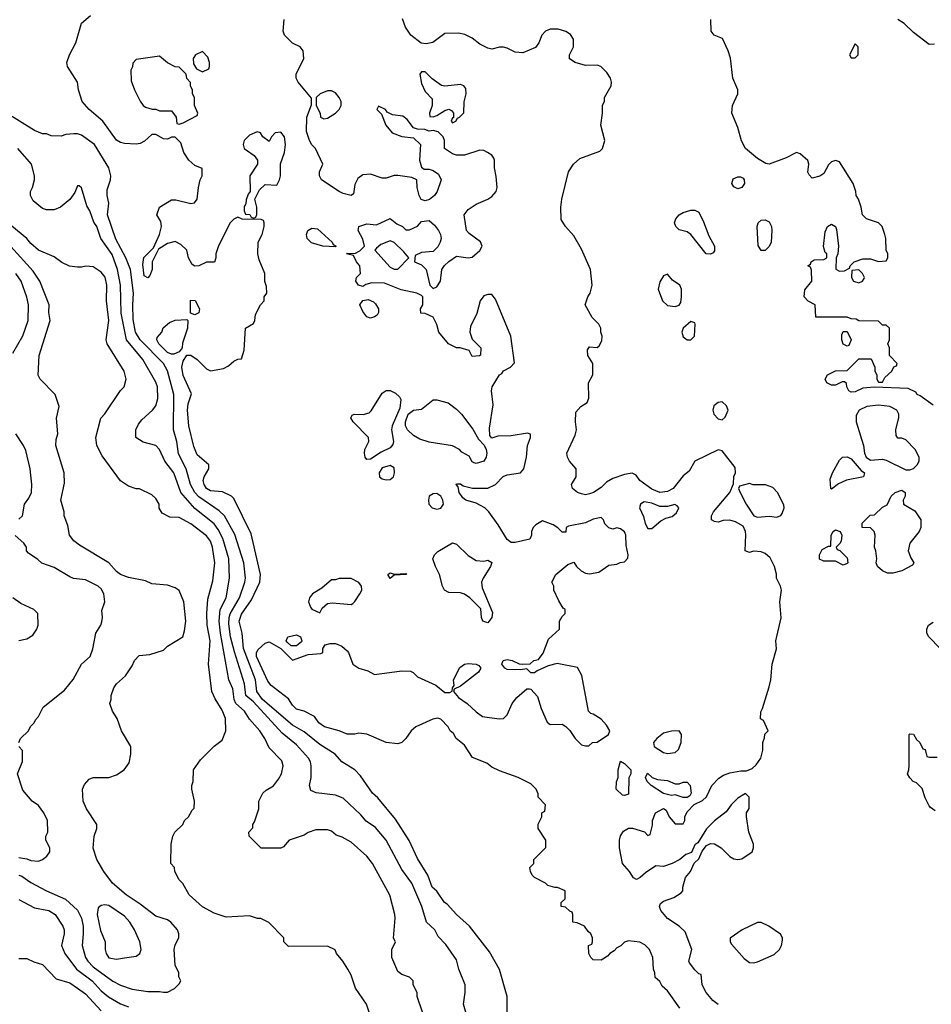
# Model space of a CAD drawing. Header units: inches. Extents: x 1793389 to 1900389, y 320802 to 470796.
# Tile 716 of 752: x 1881254 to 1885921, y 440970 to 446009. Entities that reach past the tile are written whole.
import ezdxf

# ---------------------------------------------------------------- set-up
doc = ezdxf.new("R2010")
doc.units = ezdxf.units.IN
doc.header["$MEASUREMENT"] = 0
doc.layers.add('B8484', color=7, linetype='Continuous')

msp = doc.modelspace()

# ---------------------------------------------------------------- linework, layer by layer
at = {"layer": 'B8484', "color": 2}
for points, elevation in [([(1883749, 440930), (1883748.7, 441010), (1883710, 441148), (1883658, 441238), (1883557.2, 441370), (1883489.5, 441429.5), (1883442.7, 441482.7), (1883429, 441490), (1883389.4, 441549.4), (1883365.2, 441570), (1883343.7, 441630), (1883290, 441715.3), (1883247.5, 441807.5), (1883178, 441918), (1883087.2, 442027.2), (1883059, 442050), (1882998.6, 442138.6), (1882969.3, 442169.3), (1882902, 442210), (1882869, 442250), (1882790, 442299.3), (1882710, 442363.6), (1882650, 442397.6), (1882496.3, 442530), (1882466.9, 442570), (1882460.5, 442630), (1882399.7, 442790), (1882392, 442870), (1882378, 442930), (1882390, 442967.3), (1882440.1, 443039.9), (1882483.6, 443130), (1882485.6, 443170), (1882473.3, 443230), (1882438, 443378), (1882350, 443558), (1882338, 443570), (1882292.1, 443592.1), (1882230, 443598), (1882210, 443609.4), (1882197.2, 443630), (1882193.2, 443650), (1882197.2, 443670), (1882222, 443710), (1882222, 443730), (1882162.4, 443782.4), (1882145.3, 443825.3), (1882119.6, 443930), (1882113, 444010), (1882116.6, 444043.4), (1882133.6, 444093.6), (1882090, 444188.7), (1882082.9, 444230), (1882090, 444262), (1882110, 444292), (1882130, 444292), (1882162, 444270), (1882210, 444222), (1882230, 444211.3), (1882296.2, 444223.8), (1882322.7, 444237.3), (1882350, 444262), (1882370, 444272), (1882390, 444274), (1882403.1, 444316.9), (1882409, 444431), (1882450, 444454), (1882458, 444470), (1882460.4, 444499.6), (1882486, 444550), (1882506, 444570), (1882506, 444590), (1882518, 444610), (1882516.4, 444643.6), (1882508.7, 444668.7), (1882508.7, 444710), (1882480.2, 444780.2), (1882473.2, 444810), (1882475.3, 444870), (1882495.3, 444910), (1882506, 444950), (1882506, 444970), (1882502, 444982), (1882490, 444986), (1882392.7, 444987.3), (1882370, 444998), (1882350, 444988.7), (1882330, 444968), (1882270, 444846), (1882258, 444810), (1882258, 444790), (1882251.3, 444768.7), (1882210, 444768.7), (1882171.1, 444748.9), (1882150, 444748), (1882136.4, 444756.4), (1882118, 444790), (1882108.9, 444828.9), (1882078.6, 444858.6), (1882050, 444873.2), (1882010, 444864), (1881964.7, 444835.3), (1881932, 444770), (1881931, 444730), (1881919.8, 444700.2), (1881910, 444688), (1881890, 444698), (1881883.2, 444756.8), (1881888.4, 444791.6), (1881939, 444841), (1881969, 444910), (1881979, 444950), (1881976.5, 444976.5), (1881955.3, 445010), (1881969, 445050), (1882030, 445086.8), (1882053.2, 445086.8), (1882130, 445067.7), (1882149, 445071), (1882162, 445090), (1882169.1, 445150.9), (1882178, 445190), (1882188, 445210), (1882187.3, 445247.3), (1882150, 445262), (1882119, 445290), (1882094, 445330), (1882078, 445378), (1882050, 445408), (1882030, 445408), (1882010, 445398), (1881990, 445399), (1881950, 445422), (1881930, 445422), (1881892.5, 445387.5), (1881870, 445376), (1881850, 445372.3), (1881790, 445376), (1881770, 445380.9), (1881750, 445392.3), (1881679.3, 445490), (1881609.2, 445550), (1881573.2, 445590), (1881554, 445650), (1881548.7, 445690), (1881498, 445770), (1881495.3, 445790), (1881508.7, 445830), (1881541.2, 445890), (1881569.3, 445990.7), (1881615.3, 446030)], 254), ([(1884634, 440950), (1884570, 441038), (1884543.1, 441063.1), (1884530, 441086), (1884507.3, 441107.3), (1884506, 441130), (1884498, 441150), (1884495.3, 441210), (1884478, 441250), (1884454.6, 441274.6), (1884428.4, 441288.4), (1884370, 441295.3), (1884350, 441288), (1884331.3, 441268.7), (1884310, 441258), (1884296.9, 441243.1), (1884274, 441230), (1884263.6, 441216.4), (1884239.8, 441200.2), (1884230, 441195.3), (1884190, 441198), (1884178, 441210), (1884168, 441230), (1884166, 441270), (1884182, 441278), (1884186, 441290), (1884186, 441310), (1884178, 441330), (1884163.1, 441343.1), (1884146, 441370), (1884107.3, 441387.3), (1884086, 441390), (1884086, 441430), (1884082, 441442), (1884070, 441446), (1884047.3, 441467.3), (1884026, 441470), (1884026, 441490), (1884046, 441510), (1884046, 441550), (1884007.3, 441567.3), (1883992.7, 441567.3), (1883958, 441578), (1883946, 441590), (1883890, 441618), (1883878, 441630), (1883868, 441650), (1883866, 441670), (1883886, 441690), (1883886, 441710), (1883947.3, 441772.7), (1883948, 441810), (1883908, 441870), (1883908.4, 441891.6), (1883926, 441930), (1883926, 441950), (1883942, 441958), (1883946, 441990), (1883908, 442030), (1883907.3, 442047.3), (1883898, 442070), (1883870, 442098), (1883806, 442130), (1883710, 442164), (1883670, 442184), (1883644.7, 442204.7), (1883572.1, 442232.1), (1883530, 442295.3), (1883488, 442330), (1883475.3, 442355.3), (1883458, 442370), (1883448, 442390), (1883410, 442428.7), (1883393.6, 442433.6), (1883368.4, 442428.4), (1883282, 442390), (1883258, 442370), (1883231, 442330), (1883210.5, 442309.5), (1883190, 442302.7), (1883129.5, 442309.5), (1883030, 442352.7), (1882990, 442358), (1882970, 442352.7), (1882930, 442352.7), (1882889.6, 442369.6), (1882814, 442390), (1882785.2, 442410), (1882762.7, 442442.7), (1882710, 442469.4), (1882670, 442480.9), (1882650, 442501.2), (1882630, 442532.3), (1882540.8, 442600.8), (1882523.9, 442623.9), (1882465.4, 442750), (1882466, 442770), (1882474.9, 442785.1), (1882510, 442818), (1882530, 442824.7), (1882591.3, 442791.3), (1882650, 442731.3), (1882730, 442760.7), (1882794.6, 442765.4), (1882806, 442770), (1882806, 442790), (1882818, 442810), (1882842.9, 442817.1), (1882870, 442817.1), (1882902.8, 442802.8), (1882930, 442778.8), (1882937.3, 442770), (1882958.8, 442710), (1882990, 442690.6), (1883036, 442676), (1883070, 442657.3), (1883210, 442677), (1883254.9, 442674.9), (1883268.3, 442668.3), (1883290, 442644.9), (1883383.8, 442603.8), (1883430, 442564.7), (1883455.3, 442564.7), (1883468, 442572), (1883468.7, 442590), (1883478, 442602), (1883475.3, 442630), (1883506.8, 442693.2), (1883530.9, 442710.9), (1883550, 442714.8), (1883590.9, 442710.9), (1883603.6, 442703.6), (1883614, 442690), (1883602, 442670), (1883510, 442598), (1883478, 442582), (1883474, 442570), (1883499.8, 442539.8), (1883544.7, 442510), (1883590, 442466), (1883622.5, 442442.5), (1883709, 442431), (1883730, 442432), (1883748.9, 442451.1), (1883775.3, 442510), (1883799.3, 442540.7), (1883850, 442584.7), (1883863.6, 442583.6), (1883870, 442582), (1883904.5, 442544.5), (1883924.1, 442484.1), (1883954, 442414), (1883970, 442401), (1884030, 442402.8), (1884050, 442391), (1884070, 442371.3), (1884098, 442330), (1884130, 442298), (1884150, 442292), (1884167.3, 442292.7), (1884186, 442310), (1884210, 442312), (1884268.7, 442350), (1884274, 442370), (1884258.6, 442398.6), (1884230, 442428.7), (1884190, 442455.3), (1884178, 442458), (1884166, 442470), (1884131.9, 442651.9), (1884110, 442693.2), (1884005.5, 442714.5), (1883958.8, 442701.2), (1883903.6, 442676.4), (1883890, 442666), (1883870, 442666), (1883850, 442686), (1883818, 442682), (1883750, 442684), (1883738, 442690), (1883722, 442710), (1883728.7, 442730), (1883750, 442734.8), (1883774, 442730), (1883810, 442712), (1883830, 442711.3), (1883867.3, 442712.7), (1883886, 442730), (1883910, 442734), (1883932.9, 442767.1), (1883960.7, 442839.3), (1884018, 442890), (1884018, 442930), (1884030, 442954), (1884046, 442970), (1884046, 442990), (1884036.4, 442996.4), (1884014.6, 443034.6), (1883988.9, 443088.9), (1883988, 443110), (1883978, 443130), (1883998, 443170), (1884060.2, 443219.8), (1884090, 443232), (1884104.7, 443210), (1884128, 443188), (1884150, 443176.3), (1884170, 443173.4), (1884218, 443182), (1884270, 443218), (1884310, 443222), (1884328.4, 443231.6), (1884350, 443234), (1884367.3, 443252.7), (1884368, 443270), (1884358, 443318), (1884357.2, 443370), (1884350, 443388), (1884330, 443404), (1884310, 443408.7), (1884290, 443402), (1884270, 443408), (1884249.1, 443429.1), (1884242, 443450), (1884230, 443462), (1884190, 443452), (1884150, 443433.6), (1884064, 443416), (1884052, 443410), (1884050, 443386), (1884030, 443386), (1884008.4, 443408.4), (1883984, 443424), (1883930, 443444), (1883895.9, 443424.1), (1883882.8, 443410), (1883874, 443390), (1883874, 443370), (1883864.7, 443350), (1883790, 443333.2), (1883770, 443334), (1883749.1, 443349.1), (1883703.1, 443423.1), (1883655.3, 443490), (1883635.3, 443510), (1883590, 443534), (1883538, 443550), (1883522, 443562), (1883504, 443590), (1883498, 443618), (1883488, 443630), (1883490, 443634), (1883510, 443634), (1883523.6, 443623.6), (1883571.1, 443611.1), (1883650, 443610.8), (1883689, 443630), (1883729.3, 443670.7), (1883750, 443678.8), (1883818, 443690), (1883834, 443710), (1883849, 443770), (1883854, 443830), (1883868.7, 443870), (1883868, 443888), (1883853.6, 443893.6), (1883770, 443879.5), (1883702, 443878), (1883670, 443868), (1883660.4, 443880.4), (1883658, 443918), (1883677.5, 444037.5), (1883669.2, 444110), (1883673.2, 444130), (1883710, 444191.3), (1883722, 444198), (1883730, 444212), (1883766, 444230), (1883787.3, 444252.7), (1883768.7, 444390), (1883690, 444578), (1883670, 444602), (1883650, 444602), (1883630, 444595.3), (1883611.3, 444570), (1883594.4, 444505.6), (1883561, 444439), (1883558, 444410), (1883570, 444374), (1883614, 444330), (1883612.7, 444292.7), (1883608, 444288), (1883570, 444286), (1883555.3, 444315.3), (1883509, 444329), (1883490, 444329.2), (1883449.6, 444349.6), (1883399.3, 444410), (1883389.1, 444449.1), (1883370, 444486), (1883330, 444506), (1883307.3, 444507.3), (1883306, 444530), (1883318, 444550), (1883318, 444590), (1883310, 444598), (1883286, 444610), (1883206.3, 444626.3), (1883120.4, 444660.4), (1883056.9, 444663.1), (1883026, 444654), (1883010, 444644), (1882988, 444650), (1882975.3, 444670), (1882978, 444690), (1882998, 444710), (1882995.3, 444750), (1882978, 444770), (1882962, 444802), (1882926, 444810), (1882930, 444814), (1882970, 444812), (1882994.6, 444825.4), (1883018, 444850), (1883010, 444886), (1882986, 444930), (1882990, 444951.3), (1883030, 444964.7), (1883080.4, 444959.6), (1883150, 444991.3), (1883183.6, 444963.6), (1883214, 444950), (1883230, 444934), (1883250, 444934), (1883290, 444952), (1883310, 444976), (1883350, 444981), (1883377.1, 444957.1), (1883397.3, 444930), (1883407.3, 444910), (1883410.7, 444890), (1883406.8, 444870), (1883393.7, 444846.3), (1883370, 444822), (1883310, 444818), (1883278, 444802), (1883274, 444770), (1883310, 444754), (1883334, 444730), (1883354, 444650), (1883370, 444634), (1883390, 444642), (1883408, 444670), (1883415.3, 444730), (1883428.9, 444751.1), (1883450, 444772), (1883490, 444798), (1883550, 444791), (1883570, 444794), (1883610, 444827.7), (1883622, 444850), (1883612.7, 444872.7), (1883554.8, 444914.8), (1883541.2, 444930), (1883528.7, 445010), (1883550, 445038), (1883590, 445064.7), (1883650, 445091.3), (1883670, 445104.7), (1883693.2, 445130), (1883697.2, 445150), (1883693.6, 445206.4), (1883684, 445250), (1883684, 445290), (1883680.2, 445300.2), (1883670, 445315.3), (1883648, 445330), (1883630, 445339), (1883610, 445342), (1883530, 445315.3), (1883490, 445315.3), (1883470, 445322), (1883428, 445350), (1883428.7, 445390), (1883422, 445410), (1883395.5, 445435.5), (1883370, 445442), (1883350, 445438), (1883327.3, 445447.3), (1883290, 445448), (1883270, 445455.3), (1883237.5, 445497.5), (1883214.8, 445514.8), (1883162, 445522), (1883135.3, 445535.3), (1883126, 445550), (1883090, 445566), (1883082, 445550), (1883106, 445526), (1883127.3, 445470), (1883160.7, 445430), (1883209.3, 445410.7), (1883270, 445404.7), (1883304.7, 445370), (1883301, 445290), (1883310, 445254), (1883324.7, 445244.7), (1883350, 445244.7), (1883370, 445238), (1883398, 445218), (1883412, 445190), (1883391, 445130), (1883378, 445110), (1883350.9, 445089.1), (1883330, 445082), (1883309.1, 445089.1), (1883298, 445110), (1883288.7, 445150), (1883286, 445190), (1883262, 445202), (1883190, 445212.3), (1883170, 445212.3), (1883130, 445197.2), (1883110, 445197.2), (1883050, 445219), (1883010, 445215.3), (1882984, 445196), (1882970, 445166), (1882962, 445118), (1882950, 445108.7), (1882910, 445119), (1882890, 445129.2), (1882798, 445190), (1882788, 445210), (1882788, 445230), (1882806, 445270), (1882768, 445350), (1882750, 445368), (1882737.2, 445390), (1882722.7, 445437.3), (1882724, 445510), (1882747.3, 445572.7), (1882747.3, 445607.3), (1882679, 445690), (1882669, 445710), (1882669, 445730), (1882709, 445810), (1882704, 445850), (1882688.7, 445870), (1882649.4, 445889.4), (1882608.7, 445930), (1882602, 445950), (1882608, 446010)], 250), ([(1884830, 440968), (1884802, 440990), (1884768.7, 441030), (1884748, 441070), (1884742, 441122), (1884730, 441126), (1884710, 441146), (1884682, 441182), (1884679, 441190), (1884694, 441250), (1884660.2, 441340.2), (1884629, 441370), (1884570, 441409), (1884535.3, 441450), (1884529, 441470), (1884534.6, 441485.4), (1884550, 441498), (1884603.1, 441516.9), (1884640.4, 441539.6), (1884648, 441550), (1884648.7, 441570), (1884662, 441618), (1884688, 441650), (1884707.3, 441692.7), (1884730, 441714), (1884747.3, 441752.7), (1884770, 441782), (1884790, 441792), (1884810, 441791.3), (1884844.7, 441770), (1884890, 441726), (1884910, 441714.8), (1884930, 441710.7), (1884950, 441713.4), (1885002.7, 441750), (1885009.5, 441770), (1885009.5, 441790), (1884986, 441850), (1884975.3, 441930), (1884975.3, 441950), (1884988.4, 441971.6), (1884988, 442030), (1884970, 442048), (1884930, 442024), (1884896, 441990), (1884870, 441955.3), (1884810, 441908.7), (1884770, 441868), (1884724.7, 441795.3), (1884710, 441786), (1884692.7, 441747.3), (1884663.6, 441736.4), (1884634, 441710), (1884594, 441690), (1884550, 441675.3), (1884510, 441678), (1884456.9, 441643.1), (1884430, 441618), (1884411.1, 441608.9), (1884396.4, 441616.4), (1884375.3, 441650), (1884339, 441690), (1884324, 441770), (1884324, 441810), (1884330, 441832), (1884344.7, 441855.3), (1884370, 441872), (1884391.6, 441871.6), (1884451.6, 441851.6), (1884470, 441834), (1884482, 441838), (1884494, 441886), (1884494, 441910), (1884509, 441950), (1884550, 441972), (1884563.6, 441963.6), (1884578, 441930), (1884610, 441894), (1884650, 441894), (1884658, 441910), (1884658, 441930), (1884670, 441954), (1884707.3, 441992.7), (1884750, 442012), (1884769.1, 442030.9), (1884797.2, 442090), (1884832.1, 442127.9), (1884857, 442143), (1884890, 442154), (1884945.4, 442165.4), (1884974.6, 442165.4), (1885003.1, 442176.9), (1885024.7, 442195.3), (1885048.7, 442230), (1885058, 442270), (1885058, 442310), (1885067.3, 442332.7), (1885068.4, 442351.6), (1885086, 442370), (1885062, 442422), (1885046, 442430), (1885047.3, 442467.3), (1885056.4, 442483.6), (1885090, 442594), (1885099, 442630), (1885105.2, 442710), (1885128.4, 442788.4), (1885125.2, 442830), (1885152.7, 442947.3), (1885146, 443030), (1885153.2, 443090), (1885149.1, 443109.1), (1885128.7, 443150), (1885128.4, 443171.6), (1885117.2, 443210), (1885094.9, 443254.9), (1885070, 443277.2), (1885050, 443285.2), (1885011.1, 443288.9), (1884990, 443282), (1884968, 443290), (1884971.9, 443371.9), (1884969.3, 443390), (1884957, 443417), (1884918.7, 443438.7), (1884890, 443447.6), (1884854.4, 443445.6), (1884830, 443438), (1884810, 443441.2), (1884795.3, 443450), (1884796, 443470), (1884806, 443490), (1884888.7, 443590), (1884907.3, 443632.7), (1884908.9, 443671.1), (1884918, 443690), (1884916.4, 443716.4), (1884850, 443802), (1884830, 443808), (1884710.7, 443749.3), (1884681, 443699), (1884650, 443675.3), (1884598.8, 443610), (1884570, 443594), (1884530, 443589.7), (1884490, 443606), (1884428.7, 443650), (1884410, 443678), (1884390, 443688.7), (1884350, 443681.2), (1884290, 443661.2), (1884258, 443642), (1884230, 443615.3), (1884192, 443590), (1884170, 443582), (1884150, 443578), (1884130, 443582), (1884110, 443589), (1884084, 443610), (1884078, 443630), (1884102, 443670), (1884103.1, 443703.1), (1884102, 443710), (1884068, 443750), (1884058, 443770), (1884055.3, 443790), (1884098, 443882), (1884104, 443910), (1884099, 443950), (1884100.4, 443999.6), (1884126, 444030), (1884158, 444050), (1884167.3, 444072.7), (1884166, 444150), (1884188.4, 444191.6), (1884188, 444250), (1884162, 444290), (1884160.4, 444319.6), (1884170, 444334), (1884210, 444332), (1884220.4, 444339.6), (1884234.6, 444365.4), (1884235.3, 444390), (1884228, 444410), (1884228, 444430), (1884218, 444450), (1884184, 444484), (1884148, 444550), (1884162, 444590), (1884174, 444610), (1884184, 444650), (1884175.3, 444730), (1884130, 444835.3), (1884090, 444902), (1884048.7, 444950), (1884025.6, 444985.6), (1884024, 445050), (1884028.7, 445090), (1884064, 445230), (1884088.7, 445270), (1884122, 445298), (1884223.1, 445336.9), (1884238, 445350), (1884248.7, 445390), (1884229.2, 445470), (1884238, 445530), (1884238, 445570), (1884247.3, 445592.7), (1884248, 445610), (1884282, 445670), (1884284, 445690), (1884279, 445710), (1884258.9, 445738.9), (1884229.4, 445769.4), (1884210, 445776), (1884150, 445774.5), (1884098, 445790), (1884069, 445809), (1884068, 445830), (1884088.7, 445870), (1884088.7, 445910), (1884073.6, 445933.6), (1884049.1, 445949.1), (1884010, 445961.2), (1883970, 445961.2), (1883944.7, 445950), (1883926, 445930), (1883911.3, 445890), (1883894, 445866), (1883830, 445839), (1883790, 445842), (1883750, 445864), (1883730, 445869), (1883710, 445869), (1883670, 445859), (1883650, 445864), (1883610, 445884), (1883570, 445914), (1883532.9, 445932.9), (1883500.2, 445940.2), (1883430, 445939), (1883367.9, 445892.1), (1883334.4, 445885.6), (1883309.6, 445889.6), (1883255.3, 445930), (1883228.7, 445970), (1883213.6, 446013.6)], 246), ([(1885930, 444035.3), (1885864, 444084), (1885848.7, 444090), (1885842, 444102), (1885802, 444122), (1885629, 444129), (1885570, 444122.7), (1885530, 444105.2), (1885510, 444102), (1885498, 444110), (1885488, 444130), (1885487.3, 444147.3), (1885476.4, 444156.4), (1885463.6, 444156.4), (1885430, 444138), (1885410, 444138), (1885386, 444150), (1885378, 444170), (1885390, 444192), (1885430, 444211.3), (1885490, 444214), (1885550, 444274), (1885612.7, 444272.7), (1885631.3, 444231.3), (1885631.6, 444211.6), (1885642, 444190), (1885642, 444170), (1885650, 444154), (1885670, 444154), (1885683.1, 444176.9), (1885718, 444210), (1885728, 444232), (1885742, 444238), (1885746, 444250), (1885706, 444290), (1885706, 444330), (1885698, 444350), (1885706, 444370), (1885706, 444430), (1885690, 444446), (1885670, 444446), (1885650, 444466), (1885550, 444468), (1885536.4, 444476.4), (1885510, 444478), (1885490, 444486), (1885330, 444486), (1885326, 444550), (1885290, 444568.7), (1885269, 444590), (1885273.6, 444626.4), (1885308.7, 444670), (1885307.3, 444727.3), (1885302, 444742), (1885288, 444750), (1885302, 444758), (1885306, 444770), (1885320.4, 444779.6), (1885370, 444782), (1885386, 444790), (1885386, 444810), (1885378, 444818), (1885369, 444849), (1885376.4, 444923.6), (1885388.9, 444951.1), (1885410, 444962), (1885431, 444951), (1885435.3, 444935.3), (1885444.7, 444850), (1885442, 444810), (1885434, 444790), (1885432.7, 444732.7), (1885450, 444722), (1885476.4, 444723.6), (1885502, 444738), (1885506, 444750), (1885526, 444770), (1885570, 444784.7), (1885610, 444784.7), (1885650, 444771.3), (1885690, 444774), (1885698, 444790), (1885698, 444810), (1885688.7, 444830), (1885688, 444890), (1885682, 444910), (1885668.7, 444950), (1885650, 444968.7), (1885589.3, 444989.3), (1885568, 445010), (1885562, 445050), (1885548.7, 445090), (1885535.3, 445110), (1885534, 445130), (1885521.2, 445170), (1885450, 445282), (1885430, 445288.7), (1885410, 445282), (1885394.4, 445265.6), (1885370, 445222), (1885350, 445208), (1885310, 445198), (1885294.6, 445214.6), (1885289, 445229), (1885293.2, 445270), (1885289.1, 445289.1), (1885250, 445322), (1885230, 445328.7), (1885177.5, 445302.5), (1885090, 445269), (1885073.6, 445273.6), (1885030, 445299), (1884968.7, 445350), (1884949.3, 445389.3), (1884930, 445458), (1884899.3, 445530), (1884902.7, 445570), (1884929.3, 445630), (1884929.3, 445650), (1884903.7, 445710), (1884892, 445812), (1884881.2, 445850), (1884852.3, 445912.3), (1884809.5, 445929.5), (1884794, 445950), (1884792.7, 446010)], 242), ([(1885936.9, 445883.1), (1885910, 445882), (1885830, 445944), (1885781.2, 445990), (1885749.6, 446009.6)], 238), ([(1883542, 440910), (1883525.2, 440970), (1883534, 441030), (1883534, 441070), (1883501.2, 441150), (1883490, 441198), (1883435.5, 441275.5), (1883396.5, 441316.5), (1883379, 441350), (1883336, 441390), (1883312.7, 441470), (1883260.9, 441590), (1883210, 441659), (1883129.3, 441810), (1883074.9, 441874.9), (1883027.5, 441907.5), (1883000.1, 441940.1), (1882910, 442024), (1882870, 442039.3), (1882772.1, 442052.1), (1882744.8, 442064.8), (1882738, 442090), (1882746, 442130), (1882746, 442190), (1882742.7, 442210), (1882732.3, 442230), (1882670, 442298), (1882596.6, 442356.6), (1882450, 442517.4), (1882411.6, 442550), (1882405.1, 442610), (1882352.9, 442772.9), (1882332.4, 442850), (1882323.7, 442916.3), (1882325.7, 442950), (1882331.9, 442968.1), (1882379.7, 443050), (1882405.6, 443130), (1882409.6, 443150), (1882400.5, 443230), (1882354.6, 443374.6), (1882301.6, 443470), (1882274.7, 443494.7), (1882170, 443566.3), (1882149.7, 443590), (1882128.2, 443630), (1882106.3, 443710), (1882066.5, 443786.5), (1882058.4, 443850), (1882040.7, 443910), (1882042.4, 444090), (1882011.1, 444211.1), (1881989.5, 444250), (1881869.8, 444369.8), (1881845.7, 444410), (1881834.6, 444474.6), (1881832.4, 444550), (1881836.4, 444610), (1881821.3, 444730), (1881797.4, 444790), (1881745.9, 444885.9), (1881703.6, 445010), (1881709.5, 445069.5), (1881700.9, 445110), (1881701.5, 445138.5), (1881718.4, 445190), (1881720.7, 445210), (1881709.3, 445250), (1881636, 445370), (1881570, 445417.2), (1881550, 445425.2), (1881530, 445425.2), (1881490, 445421.2), (1881466.4, 445413.6), (1881414.6, 445414.6), (1881390, 445424), (1881370, 445425.2), (1881330, 445441.2), (1881190, 445529)], 258), ([(1883315.3, 440930), (1883288.9, 441008.9), (1883288, 441030), (1883268.7, 441070), (1883268, 441090), (1883248.9, 441108.9), (1883210, 441122), (1883190, 441138), (1883158, 441210), (1883158, 441250), (1883178, 441290), (1883168, 441308), (1883175.3, 441410), (1883174, 441430), (1883149.1, 441529.1), (1883059, 441690), (1883030, 441728.7), (1882950, 441799), (1882904.7, 441824.7), (1882874.6, 441834.6), (1882850, 441855.3), (1882830, 441862), (1882770, 441862), (1882730, 441848.7), (1882710, 441835.3), (1882634, 441810), (1882603.6, 441776.4), (1882590, 441768.7), (1882490, 441768), (1882428, 441830), (1882426, 441850), (1882447.3, 441872.7), (1882448, 441890), (1882456.4, 441903.6), (1882478, 441970), (1882478, 442010), (1882498, 442050), (1882514.6, 442065.4), (1882552.9, 442087.1), (1882578.6, 442121.4), (1882594, 442150), (1882602, 442190), (1882595.5, 442215.5), (1882530, 442282), (1882509.4, 442330), (1882483.7, 442370), (1882430, 442429.3), (1882404.5, 442470), (1882359.6, 442510), (1882351.2, 442530), (1882344.2, 442584.2), (1882324.5, 442630), (1882282, 442870), (1882275.6, 442930), (1882280.5, 442990), (1882311.5, 443050), (1882327.6, 443150), (1882324.7, 443250), (1882293.4, 443353.4), (1882270, 443399.3), (1882248.4, 443428.5), (1882150, 443507.3), (1882078.4, 443590), (1882042.9, 443690), (1881996.2, 443750), (1881969.2, 443810), (1881950, 443829.2), (1881886, 443846), (1881848.7, 443870), (1881849, 443910), (1881861.5, 443938.5), (1881878.6, 443961.4), (1881934, 444010), (1881950, 444032), (1881960.9, 444070), (1881959.5, 444130), (1881950, 444154), (1881883.6, 444270), (1881800.5, 444370), (1881773.1, 444506.9), (1881769.7, 444650), (1881754.7, 444730), (1881726.5, 444806.5), (1881669.5, 444889.5), (1881649.3, 444950), (1881633.3, 444973.3), (1881612.3, 445030), (1881596.6, 445056.6), (1881570, 445148), (1881558, 445158), (1881550, 445158), (1881535.3, 445124.7), (1881510, 445088), (1881462, 445050), (1881430, 445035.3), (1881390, 445035.3), (1881370, 445042), (1881322, 445082), (1881309.1, 445109.1), (1881309, 445130), (1881319, 445150), (1881328.7, 445188.7), (1881329, 445210), (1881313.2, 445270), (1881244, 445350)], 262), ([(1883042, 440930), (1883028.7, 440970), (1882972.5, 441052.5), (1882950, 441118), (1882933.2, 441150), (1882908.7, 441190), (1882875.3, 441230), (1882868.4, 441248.4), (1882830, 441268), (1882630, 441266), (1882606, 441290), (1882606, 441310), (1882528.4, 441388.4), (1882488.7, 441408.7), (1882471.3, 441408.7), (1882430, 441422), (1882310, 441415.3), (1882250, 441435.3), (1882190, 441469), (1882122, 441530), (1882088.4, 441588.4), (1882070, 441606), (1882048, 441650), (1882046, 441670), (1882028, 441690), (1882028.7, 441790), (1882038, 441830), (1882048, 441850), (1882088, 441890), (1882098, 441910), (1882118, 441930), (1882136.4, 441963.6), (1882147.3, 441972.7), (1882148, 442010), (1882135.3, 442070), (1882135.3, 442090), (1882142, 442110), (1882144, 442170), (1882178.6, 442221.4), (1882249.3, 442290.7), (1882290, 442322), (1882308.7, 442370), (1882308, 442432), (1882290, 442475.3), (1882253.8, 442533.8), (1882238, 442570), (1882220.7, 442710), (1882229.4, 442830), (1882214, 442910), (1882211.6, 442970), (1882217.2, 443042.8), (1882242.5, 443137.5), (1882253.3, 443230), (1882241.3, 443310), (1882230, 443339.3), (1882210, 443366.6), (1882130, 443429.3), (1882070, 443462), (1882023.1, 443463.1), (1881983.1, 443483.1), (1881968.4, 443508.4), (1881968, 443530), (1881950, 443558), (1881930, 443578), (1881867.3, 443607.3), (1881850, 443608), (1881810, 443622), (1881770, 443648.7), (1881676.5, 443776.5), (1881649.2, 443830), (1881644, 443870), (1881669, 443970), (1881690, 443992), (1881769.4, 444110.6), (1881788.7, 444130), (1881799, 444170), (1881789, 444210), (1881701.2, 444350), (1881696, 444370), (1881709.4, 444470), (1881698.4, 444570), (1881699.5, 444650), (1881691.3, 444691.3), (1881670, 444717.2), (1881630, 444744), (1881591.6, 444748.4), (1881570, 444742), (1881550, 444742), (1881508.4, 444748.4), (1881470, 444766), (1881430, 444795.3), (1881350, 444829), (1881310, 444864), (1881289.6, 444889.6), (1881213, 444953)], 266), ([(1881250, 441630.3), (1881265.1, 441625.1), (1881310, 441593.4), (1881390, 441550.7), (1881488.5, 441508.5), (1881550, 441450.7), (1881570.3, 441410.3), (1881578.4, 441370), (1881579.3, 441330), (1881572.7, 441270), (1881590.4, 441210), (1881601.6, 441190), (1881630, 441161.6), (1881730, 441088), (1881770, 441068), (1881830, 441047.7), (1881910, 441036), (1881970, 441036), (1881990, 441031.3), (1882010, 441032), (1882046, 441050), (1882070, 441074), (1882078, 441090), (1882068, 441110), (1882068, 441130), (1882049, 441170), (1882045.2, 441250), (1882050, 441274), (1882068.7, 441310), (1882068.7, 441330), (1882062, 441350), (1882028, 441390), (1882010, 441402), (1881950, 441421.2), (1881870, 441482.7), (1881799, 441530), (1881729.2, 441590), (1881684, 441650), (1881649, 441710), (1881629.1, 441769.1), (1881635.3, 441830), (1881648.7, 441870), (1881648.7, 441890), (1881595.3, 441970), (1881579, 442010), (1881575.3, 442070), (1881584.7, 442095.3), (1881610, 442122), (1881630, 442131.3), (1881710, 442131.3), (1881750, 442144.7), (1881788, 442170), (1881813.6, 442206.4), (1881822, 442250), (1881822, 442290), (1881775.3, 442370), (1881752.9, 442432.9), (1881729, 442470), (1881715.3, 442510), (1881722, 442530), (1881722, 442550), (1881735.3, 442590), (1881748.7, 442610), (1881795.3, 442650), (1881830, 442702), (1881842, 442730), (1881864.7, 442755.3), (1881920.4, 442759.6), (1881990, 442782), (1882010, 442802), (1882088, 442850), (1882098, 442882), (1882104, 442930), (1882094, 443030), (1882070, 443088), (1882050, 443102), (1882010, 443115.3), (1881930, 443122), (1881897.2, 443137.2), (1881810, 443154), (1881770, 443169.2), (1881750, 443184), (1881709.5, 443229.5), (1881560.2, 443320.2), (1881530, 443342), (1881509, 443370), (1881500.4, 443420.4), (1881482, 443470), (1881482, 443490), (1881464, 443550), (1881483.1, 443636.9), (1881481.2, 443690), (1881439, 443830), (1881440.2, 443859.8), (1881448.7, 443890), (1881442, 443970), (1881455.3, 444030), (1881435.3, 444090), (1881358, 444170), (1881349, 444190), (1881353.2, 444290), (1881409.2, 444470), (1881402.7, 444510), (1881403.7, 444550), (1881356.2, 444670), (1881322, 444722), (1881208.3, 444848.3)], 270), ([(1881218, 444302), (1881270, 444391.3), (1881297, 444470), (1881298.4, 444550), (1881289.6, 444589.6), (1881260.7, 444670), (1881234.5, 444710)], 274), ([(1881250, 443452), (1881268, 443470), (1881279, 443530), (1881300.2, 443559.8), (1881313.2, 443590), (1881316, 443630), (1881306.6, 443710), (1881284.5, 443804.5), (1881272.7, 443830), (1881233.2, 443890)], 274), ([(1881248.7, 442310), (1881258, 442330), (1881298, 442370), (1881309.1, 442390.9), (1881328, 442410), (1881334.6, 442425.4), (1881350, 442442), (1881374, 442490), (1881482.5, 442577.5), (1881527.2, 442632.8), (1881569.4, 442710.6), (1881614, 442750), (1881628.7, 442788.7), (1881644, 442870), (1881669.2, 442910.8), (1881673.6, 442926.4), (1881677.2, 442950), (1881674.6, 442985.4), (1881688.7, 443030), (1881684, 443070), (1881670, 443095.3), (1881655.3, 443110), (1881590, 443142.7), (1881529.4, 443149.4), (1881510, 443157.2), (1881430, 443205.2), (1881367.5, 443227.5), (1881346.8, 443246.8), (1881298, 443278), (1881289.2, 443290), (1881288.7, 443310), (1881275.3, 443330), (1881230, 443368.7)], 274), ([(1881249.1, 442830.9), (1881290, 442841), (1881320.2, 442859.8), (1881342, 442890), (1881348.7, 442910), (1881346, 442970), (1881326, 442990), (1881260.2, 443020.2), (1881218, 443050)], 278), ([(1885966, 442790), (1885908, 442850), (1885898, 442870), (1885898, 442890), (1885906, 442910), (1885930, 442924.7)], 242), ([(1885940.4, 441960.4), (1885916.4, 441976.4), (1885910, 441986), (1885890, 442026), (1885874, 442074), (1885844, 442104), (1885828, 442110), (1885810, 442128), (1885798, 442150), (1885806, 442170), (1885807.3, 442192.7), (1885808, 442350), (1885810, 442354), (1885830, 442352), (1885844.7, 442324.7), (1885862, 442310), (1885878, 442278), (1885890, 442274), (1885898, 442238), (1885910, 442234), (1885950, 442234)], 242), ([(1881250, 441720.7), (1881290, 441714), (1881310, 441704.9), (1881350, 441702.8), (1881370, 441711), (1881392.1, 441727.9), (1881408.7, 441750), (1881408.7, 441770), (1881388, 441810), (1881388, 441830), (1881398, 441850), (1881395.3, 441910), (1881378, 441950), (1881350, 441988), (1881318, 442010), (1881270, 442066), (1881242, 442150), (1881268.4, 442211.6), (1881268.4, 442268.4), (1881248.7, 442290)], 274), ([(1881250, 441506.8), (1881330, 441462.8), (1881402, 441450), (1881434.8, 441430), (1881474.8, 441370), (1881482, 441350), (1881482, 441330), (1881467.3, 441270), (1881484, 441230), (1881544.9, 441150), (1881623.8, 441090), (1881670, 441038), (1881707.6, 441007.6), (1881770, 440972.7), (1881810, 440956.4)], 266), ([(1881250, 441204.7), (1881290, 441204.7), (1881326.8, 441186.8), (1881370, 441174), (1881440.7, 441100.7), (1881510, 441079.1), (1881550, 441053), (1881590, 441023), (1881670, 440935.5)], 262)]:
    msp.add_lwpolyline(points, dxfattribs=dict(at, elevation=elevation))
for points, elevation in [([(1885530, 445886), (1885502, 445830), (1885510, 445814), (1885530, 445814), (1885546, 445830), (1885546, 445870)], 242), ([(1882190, 445846), (1882154, 445830), (1882142, 445810), (1882143.6, 445783.6), (1882158, 445758), (1882190, 445742), (1882222, 445758), (1882226, 445770), (1882226, 445790), (1882216.4, 445816.4)], 254), ([(1881970, 445822), (1881850, 445806), (1881832.7, 445787.3), (1881831.6, 445768.4), (1881822, 445750), (1881823.6, 445696.4), (1881841, 445650), (1881870, 445592), (1881886, 445570), (1881898, 445562), (1881931.6, 445551.6), (1881951.1, 445551.1), (1881970, 445542), (1882030, 445542), (1882054, 445510), (1882058, 445478), (1882070, 445474), (1882090, 445482), (1882162, 445518), (1882166, 445530), (1882148, 445570), (1882148, 445610), (1882138, 445630), (1882138, 445650), (1882128.4, 445668.4), (1882127.3, 445687.3), (1882108.7, 445708.7), (1882106, 445730), (1882070, 445766), (1882050, 445768), (1882010, 445788)], 254), ([(1883330, 445742), (1883310, 445742), (1883302.8, 445730), (1883310, 445682), (1883330, 445642), (1883364.7, 445604.7), (1883366, 445570), (1883352, 445530), (1883354, 445514), (1883370, 445512), (1883390, 445518), (1883430, 445544.7), (1883450.9, 445550.9), (1883463.6, 445543.6), (1883474, 445530), (1883474, 445506), (1883470, 445506), (1883462, 445490), (1883470, 445482), (1883486, 445490), (1883495.3, 445504.7), (1883506, 445510), (1883527.3, 445532.7), (1883528.9, 445588.9), (1883539, 445630), (1883537.2, 445657.2), (1883528, 445670), (1883510, 445677.2), (1883430, 445669.2), (1883412.9, 445672.9), (1883366, 445706)], 250), ([(1882850, 445645.2), (1882830, 445645.2), (1882792, 445630), (1882772, 445610), (1882772, 445570), (1882792, 445530), (1882794, 445510), (1882810, 445502), (1882830, 445504.7), (1882870, 445531.3), (1882888.7, 445550), (1882899, 445570), (1882899, 445590), (1882889, 445610), (1882870, 445635.3)], 250), ([(1882470, 445435.3), (1882430, 445418), (1882402, 445390), (1882398, 445370), (1882402, 445350), (1882454.4, 445314.4), (1882471, 445290), (1882470.7, 445269.3), (1882431, 445210), (1882434, 445130), (1882423.6, 445116.4), (1882412.7, 445087.3), (1882411.6, 445068.4), (1882402, 445050), (1882402, 445030), (1882410, 445014), (1882431.6, 445011.6), (1882438, 444998), (1882450, 444994), (1882462, 444998), (1882467.3, 445012.7), (1882468, 445050), (1882458, 445090), (1882481.2, 445138.8), (1882510, 445164.7), (1882570, 445162), (1882584, 445190), (1882589, 445210), (1882589.1, 445270.9), (1882609, 445330), (1882615.1, 445370), (1882609.1, 445409.1), (1882590, 445434), (1882562, 445430), (1882542, 445410), (1882530, 445386), (1882498, 445410), (1882486, 445430)], 254), ([(1884930, 445144.2), (1884910, 445153.2), (1884899.5, 445170), (1884905.8, 445194.2), (1884930, 445205.5), (1884944.5, 445204.5), (1884957.5, 445197.5), (1884962.8, 445190), (1884964.9, 445170), (1884950, 445149.6)], 242), ([(1884790, 444808.7), (1884768.7, 444810), (1884688.7, 444910), (1884670, 444924), (1884630, 444933.2), (1884613.2, 444950), (1884606.6, 444970), (1884612.7, 444990), (1884629.5, 445010.5), (1884650, 445022.8), (1884690, 445034.8), (1884710, 445034.8), (1884730, 445024.7), (1884754.6, 444974.6), (1884782, 444902), (1884811, 444850), (1884810, 444826), (1884803.6, 444816.4)], 242), ([(1885050, 444828), (1885034, 444854), (1885029.5, 444950.5), (1885034, 444970), (1885050, 444982.8), (1885070, 444984), (1885090, 444974.8), (1885102, 444950), (1885104.9, 444930), (1885101, 444870), (1885090, 444848), (1885070, 444828)], 242), ([(1882870, 444846), (1882806, 444850), (1882747.5, 444867.5), (1882726, 444890), (1882722.7, 444910), (1882729.3, 444930), (1882750, 444942.8), (1882778.5, 444938.5), (1882854, 444870), (1882858, 444858), (1882874, 444850)], 250), ([(1883150, 444878), (1883102, 444858), (1883079.6, 444840.4), (1883072, 444830), (1883150, 444742), (1883170, 444732), (1883190, 444732), (1883246, 444790), (1883220.4, 444820.4), (1883170, 444868)], 250), ([(1885550, 444728.7), (1885514, 444726), (1885512, 444690), (1885522, 444670), (1885550, 444662), (1885568.4, 444671.6), (1885576.4, 444683.6), (1885578, 444690), (1885568.7, 444710)], 242), ([(1884570, 444706), (1884550, 444698), (1884530, 444668), (1884522.8, 444630), (1884544, 444570), (1884570, 444546), (1884610, 444540.5), (1884630, 444547.3), (1884638.9, 444561.1), (1884642, 444590), (1884641.2, 444630), (1884634, 444650), (1884595.3, 444675.3)], 246), ([(1883050, 444482), (1883030, 444488), (1883010, 444515.3), (1882995.3, 444550), (1883010, 444571.3), (1883036.9, 444576.9), (1883065.4, 444565.4), (1883075.3, 444555.3), (1883091.3, 444530), (1883091.3, 444510), (1883083.6, 444496.4), (1883070, 444488.7)], 250), ([(1882150, 444498), (1882127.3, 444507.3), (1882127.3, 444572.7), (1882151.6, 444571.6), (1882174, 444530), (1882170, 444508)], 254), ([(1882042.5, 444297.5), (1882030, 444297.6), (1882010, 444306), (1881966.6, 444350), (1881955.3, 444370), (1881958, 444382), (1881982, 444410), (1881988.7, 444431.3), (1882020.2, 444459.8), (1882050, 444471.3), (1882110, 444474), (1882114, 444470), (1882112, 444430), (1882086.4, 444353.6), (1882084.7, 444330), (1882070, 444309)], 254), ([(1884690, 444464), (1884651, 444430), (1884642.8, 444410), (1884650, 444386), (1884670, 444371), (1884690, 444371), (1884709, 444390), (1884712.3, 444450), (1884710, 444458)], 246), ([(1885490, 444338), (1885470, 444348), (1885462, 444370), (1885463.1, 444396.9), (1885470, 444414), (1885490, 444414), (1885511.1, 444371.1), (1885498, 444342)], 242), ([(1883030, 443758), (1883022, 443770), (1883019, 443790), (1883021.2, 443810), (1883041.2, 443850), (1883039.3, 443870), (1882961.2, 443950), (1882949, 443971), (1882955.3, 443984.7), (1882966, 443990), (1883012.1, 443987.9), (1883042.5, 443997.5), (1883053.1, 444006.9), (1883110, 444098), (1883130, 444110.8), (1883150, 444111), (1883176.8, 444096.8), (1883198, 444078), (1883205.4, 444065.4), (1883199.8, 444020.2), (1883160.7, 443930), (1883157.3, 443910), (1883167.3, 443850), (1883164.5, 443835.5), (1883150, 443817.2), (1883104.4, 443795.6), (1883050, 443759)], 250), ([(1883590, 443738), (1883580.4, 443740.4), (1883570, 443746), (1883554.6, 443774.6), (1883516.4, 443796.4), (1883506, 443810), (1883470, 443828.7), (1883350, 443846), (1883302.5, 443862.5), (1883270, 443881.2), (1883239, 443910), (1883229, 443930), (1883228.7, 443950), (1883242, 443990), (1883269.2, 444010.8), (1883310, 444016), (1883370, 444064), (1883390, 444064), (1883447.5, 444047.5), (1883490, 444016), (1883516, 443990), (1883573.7, 443913.7), (1883602, 443862), (1883632, 443832), (1883642, 443810), (1883644.7, 443790), (1883642, 443770), (1883630, 443748.7)], 250), ([(1884850, 444053.2), (1884830, 444049), (1884807.9, 444032.1), (1884802.8, 444010), (1884807.3, 443990), (1884830, 443966), (1884850, 443961), (1884865.6, 443974.4), (1884881.2, 444010), (1884872.5, 444032.5)], 246), ([(1885650, 444035.6), (1885590.4, 444029.6), (1885551, 444010), (1885535.9, 443984.1), (1885536.3, 443950), (1885574, 443830), (1885578.4, 443790), (1885586.4, 443770), (1885610, 443754.4), (1885670, 443759.1), (1885690, 443754.8), (1885790, 443706), (1885810, 443706), (1885830, 443711.3), (1885848.7, 443730), (1885858, 443750), (1885858, 443770), (1885838, 443810), (1885790, 443858), (1885770, 443868), (1885750, 443868), (1885740.4, 443880.4), (1885739, 443910), (1885753.6, 443973.6), (1885754, 443990), (1885744, 444010), (1885708, 444030)], 246), ([(1885410, 443606), (1885406, 443610), (1885403.1, 443656.9), (1885415.3, 443690), (1885450, 443754), (1885466, 443770), (1885490, 443772), (1885510, 443761), (1885562, 443702), (1885578, 443690), (1885574, 443670), (1885487.1, 443652.9), (1885446, 443634)], 242), ([(1883150, 443726.6), (1883110, 443714.7), (1883093.7, 443690), (1883096.4, 443670), (1883110, 443658.7), (1883130, 443653.7), (1883150, 443655.5), (1883166.6, 443670), (1883172, 443690), (1883170, 443715.3)], 254), ([(1884990, 443635.3), (1884938, 443622), (1884934, 443610), (1884942, 443590), (1884972, 443530), (1885012, 443470), (1885030, 443462.8), (1885090, 443468), (1885130, 443463), (1885150, 443470.7), (1885157.7, 443482.3), (1885167.3, 443510), (1885165.4, 443525.4), (1885133.2, 443590), (1885110, 443614), (1885071.6, 443628.4), (1885009, 443629)], 246), ([(1883390, 443584.5), (1883370, 443582.9), (1883350.7, 443570), (1883346, 443550), (1883348.9, 443530), (1883365.5, 443510), (1883390, 443503.7), (1883410, 443508.2), (1883422.9, 443530), (1883419.6, 443550), (1883409.3, 443570)], 254), ([(1885696.4, 443176.4), (1885670, 443188), (1885646, 443210), (1885638, 443230), (1885642, 443250), (1885637.2, 443290), (1885629.2, 443310), (1885634, 443370), (1885628.9, 443388.9), (1885610, 443408), (1885566, 443410), (1885567.3, 443432.7), (1885607.3, 443472.7), (1885630, 443474), (1885670, 443514), (1885694.6, 443525.4), (1885715.3, 443570), (1885735.3, 443590), (1885770, 443600.7), (1885786, 443590), (1885786, 443570), (1885776, 443550), (1885778, 443530), (1885835.9, 443495.9), (1885866.8, 443450), (1885867.3, 443430), (1885866.8, 443410), (1885858.8, 443390), (1885811, 443330), (1885802.8, 443290), (1885815.3, 443255.3), (1885832, 443230), (1885823.6, 443216.4), (1885770, 443188), (1885723.6, 443176.4)], 242), ([(1884450, 443541.2), (1884431.3, 443530), (1884426, 443510), (1884447.1, 443467.1), (1884456, 443430), (1884470, 443404.7), (1884490, 443404.7), (1884536.5, 443443.5), (1884562, 443458), (1884593.2, 443466.8), (1884615.3, 443484.7), (1884628, 443510), (1884620.4, 443520.4), (1884608, 443528), (1884570, 443518), (1884530, 443518), (1884490, 443534)], 250), ([(1885470, 443218), (1885430, 443238), (1885370, 443238), (1885348.4, 443248.4), (1885348, 443270), (1885362, 443298), (1885394, 443314), (1885406, 443314), (1885408.7, 443370), (1885418, 443390), (1885430, 443398), (1885454, 443390), (1885462, 443370), (1885459.6, 443340.4), (1885452.7, 443327.3), (1885434, 443310), (1885438, 443298), (1885452.7, 443292.7), (1885490, 443254), (1885494, 443230), (1885490, 443226)], 242), ([(1883630, 443238), (1883650, 443242), (1883671.3, 443231.3), (1883664.7, 443210), (1883626, 443150), (1883618, 443130), (1883621.4, 443101.4), (1883674.4, 442974.4), (1883670.8, 442950), (1883650, 442922.7), (1883624, 442930), (1883617.2, 442950), (1883613.6, 442993.6), (1883558, 443050), (1883530, 443068.7), (1883510, 443075.3), (1883450, 443078), (1883428, 443090), (1883418, 443110), (1883402, 443170), (1883382, 443210), (1883368.7, 443250), (1883378, 443270), (1883393.6, 443286.4), (1883469.3, 443330.7), (1883490, 443324.7), (1883550, 443266), (1883590, 443241)], 250), ([(1883170, 443171.3), (1883230, 443174), (1883234, 443170), (1883170, 443166), (1883150, 443149), (1883138, 443170), (1883150, 443178)], 250), ([(1882950, 443148.7), (1882890, 443148.7), (1882870, 443142), (1882850, 443142), (1882799.8, 443100.2), (1882752, 443070), (1882738, 443050), (1882732, 443030), (1882742, 443002), (1882750, 442992), (1882790, 442974), (1882802, 442998), (1882830, 443020.7), (1882855.1, 443024.9), (1882950, 443016.3), (1882958.7, 443021.3), (1882970, 443030.8), (1882995.1, 443070), (1883005.2, 443090), (1883004, 443110), (1882990, 443128.7)], 254), ([(1882644, 442804), (1882623.1, 442823.1), (1882618, 442830), (1882626, 442850), (1882670, 442861), (1882691.3, 442850), (1882698, 442830), (1882696, 442824), (1882670, 442804)], 250), ([(1884629.1, 442369.1), (1884590, 442367), (1884550, 442357), (1884514.8, 442330), (1884498.8, 442310), (1884501, 442290), (1884550, 442259.1), (1884570, 442254), (1884610, 442258.8), (1884626.6, 442273.4), (1884639.3, 442310), (1884641.2, 442350)], 250), ([(1884350, 442038), (1884340.4, 442040.4), (1884308, 442070), (1884308.4, 442108.4), (1884318, 442130), (1884318, 442170), (1884330, 442214), (1884350, 442202), (1884382, 442170), (1884382, 442150), (1884371.6, 442128.4), (1884370, 442046)], 246), ([(1884610, 442098.8), (1884630, 442098.8), (1884650, 442106.8), (1884670, 442106), (1884686, 442090), (1884691.3, 442050), (1884683.6, 442036.4), (1884670, 442028), (1884650, 442028), (1884610, 442042), (1884590, 442038), (1884550, 442048.7), (1884486, 442090), (1884466, 442110), (1884458, 442130), (1884467.3, 442152.7), (1884491.3, 442131.3), (1884519.6, 442119.6), (1884570, 442114.8)], 246), ([(1881690, 441479), (1881670, 441475.3), (1881656, 441464), (1881650.7, 441430), (1881667.7, 441347.7), (1881691.3, 441290), (1881691.3, 441250), (1881696, 441230), (1881710, 441206.8), (1881750, 441200.7), (1881790, 441206.8), (1881850, 441216), (1881868.7, 441230), (1881875.3, 441250), (1881868.7, 441290), (1881841.2, 441350), (1881817.2, 441390), (1881790, 441421.2), (1881710, 441476)], 274), ([(1885050, 441388.7), (1885030, 441388.7), (1884952, 441350), (1884891.6, 441308.4), (1884891.3, 441290), (1884896.9, 441276.9), (1884963.4, 441203.4), (1884990, 441184), (1885010, 441182), (1885030, 441187.3), (1885115.6, 441224.4), (1885142.7, 441250), (1885153.2, 441270), (1885158, 441298), (1885159, 441310), (1885149.1, 441329.1), (1885089.3, 441369.3)], 246)]:
    msp.add_lwpolyline(points, close=True, dxfattribs=dict(at, elevation=elevation))

doc.saveas('drawing.dxf')
